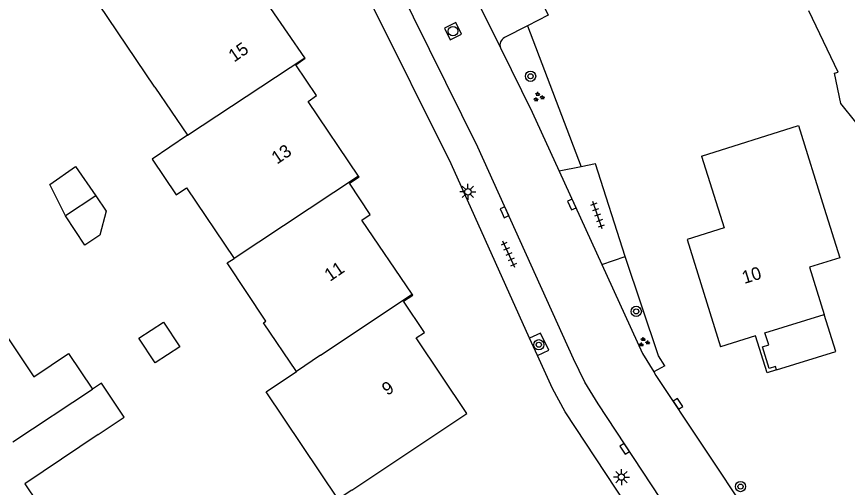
# Model space of a CAD drawing. Extents: x 137999 to 141000, y 397500 to 400501.
# Drawn here: x 138593.8 to 138658.6, y 399774.5 to 399811.2 of the extents above; entities that cross this region are included whole.
import ezdxf

# ---------------------------------------------------------------- set-up
doc = ezdxf.new("R2010")
doc.units = 0
for name, color, linetype in [('gg-afsc-erfafscheiding', 7, 'Continuous'), ('gg-afsc-haag', 7, 'Continuous'), ('gg-afsc-hekwerk', 7, 'Continuous'), ('gg-anno-huisnummerreeks BGT', 7, 'Continuous'), ('gg-bbg-gedigitaliseerde bebouwing', 7, 'Continuous'), ('gg-bbg-gedigitaliseerde bijgebouw', 7, 'Continuous'), ('gg-bbg-hoofdgebouw', 7, 'Continuous'), ('gg-bbg-onder overbouw', 7, 'Continuous'), ('gg-bbg-pand overbouw', 7, 'Continuous'), ('gg-bbg-tussenscheiding', 7, 'Continuous'), ('gg-knt-verharding', 7, 'Continuous'), ('gg-knt-verharding nz', 7, 'Continuous'), ('gt-grn-groengrens', 7, 'Continuous'), ('gt-symb-boom', 7, 'Continuous'), ('gt-symb-groenvak', 7, 'Continuous'), ('gt-symb-kolk', 7, 'Continuous'), ('gt-symb-lichtmast', 7, 'Continuous'), ('gt-symb-rioolschacht', 7, 'Continuous'), ('gt-symb-tegel verharding', 7, 'Continuous')]:
    doc.layers.add(name, color=color, linetype=linetype)

# ---------------------------------------------------------------- blocks, each defined once
blk = doc.blocks.new('gt0-BOOM')
at = {"layer": 'gt-symb-boom'}
for radius in [0.4, 0.2]:
    blk.add_circle((0, 0), radius, dxfattribs=at)
blk = doc.blocks.new('gt0-GRVAK')
at = {"layer": 'gt-symb-groenvak'}
for p, q in [((-0.11, 0.189), (-0.228, 0.24)), ((-0.182, 0.153), (0.088, 0.153)), ((-0.091, 0.211), (-0.156, 0.322)), ((-0.047, 0.214), (-0.047, 0.393)), ((-0.004, 0.211), (0.061, 0.322)), ((0.015, 0.189), (0.133, 0.24)), ((0.262, -0.052), (0.197, 0.059)), ((0.305, -0.049), (0.305, 0.13)), ((0.349, -0.052), (0.414, 0.059)), ((-0.245, -0.228), (-0.363, -0.177)), ((-0.318, -0.264), (-0.047, -0.264)), ((-0.226, -0.206), (-0.291, -0.095)), ((-0.183, -0.203), (-0.183, -0.024)), ((-0.139, -0.206), (-0.074, -0.095)), ((-0.12, -0.228), (-0.002, -0.177)), ((0.243, -0.074), (0.125, -0.023)), ((0.17, -0.11), (0.441, -0.11)), ((0.368, -0.074), (0.486, -0.023))]:
    blk.add_line(p, q, dxfattribs=at)
blk = doc.blocks.new('gt0-KOLK')
at = {"layer": 'gt-symb-kolk'}
blk.add_lwpolyline([(0, 0), (0.375, 0), (0.375, 0.4), (-0.375, 0.4), (-0.375, 0), (0, 0)], dxfattribs=at)
blk = doc.blocks.new('gt0-TEG1')
at = {"layer": 'gt-symb-tegel verharding'}
for p, q in [((-1.125, 0), (1.125, 0)), ((-0.9, -0.25), (-0.9, 0.25)), ((-0.45, -0.25), (-0.45, 0.25)), ((0, -0.25), (0, 0.25)), ((0.45, -0.25), (0.45, 0.25)), ((0.9, -0.25), (0.9, 0.25))]:
    blk.add_line(p, q, dxfattribs=at)
blk = doc.blocks.new('gt0-RS')
at = {"layer": 'gt-symb-rioolschacht'}
blk.add_lwpolyline([(-0.5, -0.5), (0.5, -0.5), (0.5, 0.5), (-0.5, 0.5)], close=True, dxfattribs=at)
blk.add_circle((0, 0), 0.375, dxfattribs=at)
blk = doc.blocks.new('gt0-LMAST')
at = {"layer": 'gt-symb-lichtmast'}
for p, q in [((-0.182, 0.173), (-0.447, 0.438)), ((-0.005, 0.246), (-0.005, 0.621)), ((0.172, 0.173), (0.437, 0.438)), ((-0.255, -0.004), (-0.63, -0.004)), ((-0.182, -0.181), (-0.447, -0.446)), ((-0.005, -0.254), (-0.005, -0.629)), ((0.437, -0.446), (0.172, -0.181)), ((0.245, -0.004), (0.62, -0.004))]:
    blk.add_line(p, q, dxfattribs=at)
blk.add_circle((-0.005, -0.004), 0.25, dxfattribs=at)

msp = doc.modelspace()

# ---------------------------------------------------------------- linework, layer by layer
at = {"layer": 'gg-afsc-erfafscheiding'}
msp.add_line((138633.66, 399810.524), (138637.839, 399799.536), dxfattribs=at)
msp.add_lwpolyline([(138644.373, 399784.006), (138643.872, 399784.778), (138641.289, 399792.539)], dxfattribs=at)
at = {"layer": 'gg-afsc-haag'}
msp.add_lwpolyline([(138659.271, 399803.019), (138658.095, 399804.461), (138657.604, 399806.841), (138657.898, 399806.902)], dxfattribs=at)
at = {"layer": 'gg-afsc-hekwerk'}
msp.add_line((138657.898, 399806.902), (138655.618, 399811.706), dxfattribs=at)
at = {"layer": 'gg-bbg-gedigitaliseerde bebouwing'}
for p, q in [((138604.59, 399805.751), (138607.132, 399801.992)), ((138655.664, 399791.708), (138656.813, 399788.01)), ((138619.948, 399774.313), (138628.91, 399780.28))]:
    msp.add_line(p, q, dxfattribs=at)
for points in [[(138604.59, 399805.751), (138600.212, 399812.226), (138600.762, 399812.598)], [(138647.24, 399800.37), (138654.813, 399802.752), (138656.815, 399796.306)], [(138607.132, 399801.992), (138604.359, 399800.117), (138606.234, 399797.345), (138607.044, 399797.892), (138610.763, 399792.392)], [(138656.815, 399796.306), (138658.016, 399792.439), (138655.664, 399791.708)], [(138613.236, 399787.484), (138610.233, 399792.043), (138610.763, 399792.392)], [(138591.415, 399788.695), (138595.133, 399783.161), (138597.847, 399784.984), (138599.72, 399782.196)], [(138615.624, 399783.567), (138613.057, 399787.363), (138613.236, 399787.484)], [(138619.948, 399774.313), (138618.892, 399773.603), (138613.263, 399781.98), (138615.624, 399783.567)], [(138600.168, 399778.654), (138602.19, 399780.012), (138600.414, 399782.656), (138599.72, 399782.196)], [(138600.168, 399778.654), (138594.447, 399774.811), (138598.35, 399769.001)]]:
    msp.add_lwpolyline(points, dxfattribs=at)
at = {"layer": 'gg-bbg-gedigitaliseerde bijgebouw'}
for points in [[(138597.614, 399795.707), (138596.397, 399798.163), (138598.378, 399799.552), (138599.98, 399797.269)], [(138599.98, 399797.269), (138600.772, 399796.069), (138600.288, 399794.201), (138599.118, 399793.428), (138597.614, 399795.707)], [(138603.34, 399786.156), (138605.261, 399787.421), (138606.526, 399785.5), (138604.606, 399784.235), (138603.34, 399786.156)]]:
    msp.add_lwpolyline(points, dxfattribs=at)
at = {"layer": 'gg-bbg-hoofdgebouw'}
for points in [[(138616.292, 399808.04), (138612.31, 399813.83), (138612.97, 399814.28), (138611.17, 399816.9), (138608.72, 399815.26), (138607.505, 399817.047)], [(138620.481, 399798.802), (138616.54, 399804.63), (138617.2, 399805.08), (138615.58, 399807.49), (138616.32, 399808), (138616.292, 399808.04)], [(138647.24, 399800.37), (138649.01, 399794.77), (138646.12, 399793.87), (138648.72, 399785.5)], [(138624.668, 399789.592), (138620.74, 399795.38), (138621.39, 399795.82), (138619.76, 399798.26), (138620.51, 399798.76), (138620.481, 399798.802)], [(138628.91, 399780.28), (138624.97, 399786.19), (138625.62, 399786.61), (138623.99, 399789.05), (138624.71, 399789.53), (138624.668, 399789.592)], [(138653.079, 399783.701), (138652.344, 399783.473), (138651.451, 399786.348), (138648.72, 399785.5)]]:
    msp.add_lwpolyline(points, dxfattribs=at)
at = {"layer": 'gg-bbg-onder overbouw'}
msp.add_lwpolyline([(138653.079, 399783.701), (138652.999, 399783.959), (138652.521, 399783.811), (138652.002, 399785.488), (138652.477, 399785.641), (138652.186, 399786.577), (138656.813, 399788.01)], dxfattribs=at)
at = {"layer": 'gg-bbg-pand overbouw'}
msp.add_lwpolyline([(138653.079, 399783.701), (138657.702, 399785.137), (138656.813, 399788.01)], dxfattribs=at)
at = {"layer": 'gg-bbg-tussenscheiding'}
for p, q in [((138607.132, 399801.992), (138616.292, 399808.04)), ((138620.481, 399798.802), (138610.763, 399792.392)), ((138599.98, 399797.269), (138597.614, 399795.707)), ((138617.507, 399784.841), (138624.668, 399789.592)), ((138617.507, 399784.841), (138615.624, 399783.567)), ((138593.51, 399778.07), (138599.72, 399782.196))]:
    msp.add_line(p, q, dxfattribs=at)
at = {"layer": 'gg-knt-verharding'}
for p, q in [((138633.66, 399810.524), (138631.861, 399809.605)), ((138637.839, 399799.536), (138636.138, 399799.187)), ((138636.138, 399799.187), (138639.468, 399791.9)), ((138639.468, 399791.9), (138641.289, 399792.539)), ((138634.436, 399784.826), (138633.825, 399786.179))]:
    msp.add_line(p, q, dxfattribs=at)
for points in [[(138650.26, 399764.22), (138639.16, 399781.05), (138638.14, 399782.74), (138637.24, 399784.56), (138629.79, 399801.07), (138612.22, 399836.54), (138610.23, 399841.08), (138605.81, 399851.69), (138604.13, 399855.49), (138602.49, 399858.39), (138575.942, 399898.296)], [(138631.983, 399818.086), (138635.274, 399811.348), (138633.66, 399810.524)], [(138633.825, 399786.179), (138627.69, 399799.75), (138621.428, 399812.351)], [(138631.548, 399808.804), (138634.03, 399803.8), (138636.138, 399799.187)], [(138641.289, 399792.539), (138638.953, 399799.765), (138637.839, 399799.536)], [(138639.468, 399791.9), (138642.63, 399784.98), (138643.512, 399783.535)], [(138634.436, 399784.826), (138635.308, 399785.22), (138634.683, 399786.567), (138633.825, 399786.179)], [(138611.904, 399724.261), (138647.76, 399758.97), (138648.4, 399759.7), (138648.55, 399761.07), (138648.48, 399762.4), (138636.59, 399780.43), (138635.61, 399782.23), (138634.436, 399784.826)], [(138643.512, 399783.535), (138643.68, 399783.26), (138654.678, 399766.73)]]:
    msp.add_lwpolyline(points, dxfattribs=at)
msp.add_arc((138632.146, 399809.032), 0.64, 116.45558, 200.85712, dxfattribs=at)
at = {"layer": 'gg-knt-verharding nz'}
msp.add_line((138627.709, 399816.541), (138631.548, 399808.804), dxfattribs=at)
at = {"layer": 'gt-grn-groengrens'}
msp.add_line((138644.373, 399784.006), (138643.512, 399783.535), dxfattribs=at)

# ---------------------------------------------------------------- block references
at = {"layer": 'gt-symb-boom'}
for p in [(138633.895, 399806.591), (138642.138, 399788.257), (138634.538, 399785.653), (138650.278, 399774.591)]:
    msp.add_blockref('gt0-BOOM', p, dxfattribs=at)
at = {"layer": 'gt-symb-groenvak'}
for p in [(138634.517, 399804.973), (138642.737, 399785.858)]:
    msp.add_blockref('gt0-GRVAK', p, dxfattribs=at)
at = {"layer": 'gt-symb-kolk'}
for p, rotation in [((138636.922, 399796.507), -65.40899949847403), ((138631.684, 399795.903), -65.74091554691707), ((138645.225, 399780.935), -56.42118627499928), ((138641.069, 399777.432), -56.57996880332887)]:
    msp.add_blockref('gt0-KOLK', p, dxfattribs=dict(at, rotation=rotation))
at = {"layer": 'gt-symb-lichtmast'}
for p in [(138629.014, 399797.586), (138640.985, 399775.339)]:
    msp.add_blockref('gt0-LMAST', p, dxfattribs=at)
at = {"layer": 'gt-symb-rioolschacht', "rotation": -63.6399417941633}
msp.add_blockref('gt0-RS', (138627.843, 399810.111), dxfattribs=at)
at = {"layer": 'gt-symb-tegel verharding'}
for p, rotation in [((138639.117, 399795.754), 109.26841496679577), ((138632.197, 399792.71), 114.2590844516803)]:
    msp.add_blockref('gt0-TEG1', p, dxfattribs=dict(at, rotation=rotation))

# ---------------------------------------------------------------- texts
at = {"layer": 'gg-anno-huisnummerreeks BGT'}
for s, rotation, p in [('15', 34.5, (138610.761, 399807.652)), ('13', 34.1, (138614.111, 399799.695)), ('11', 34.2, (138618.242, 399790.553)), ('10', 17.3, (138650.576, 399790.389)), ('9', 33.7, (138622.721, 399781.652))]:
    msp.add_text(s, height=1, rotation=rotation, dxfattribs=at).set_placement(p)

doc.saveas('drawing.dxf')
